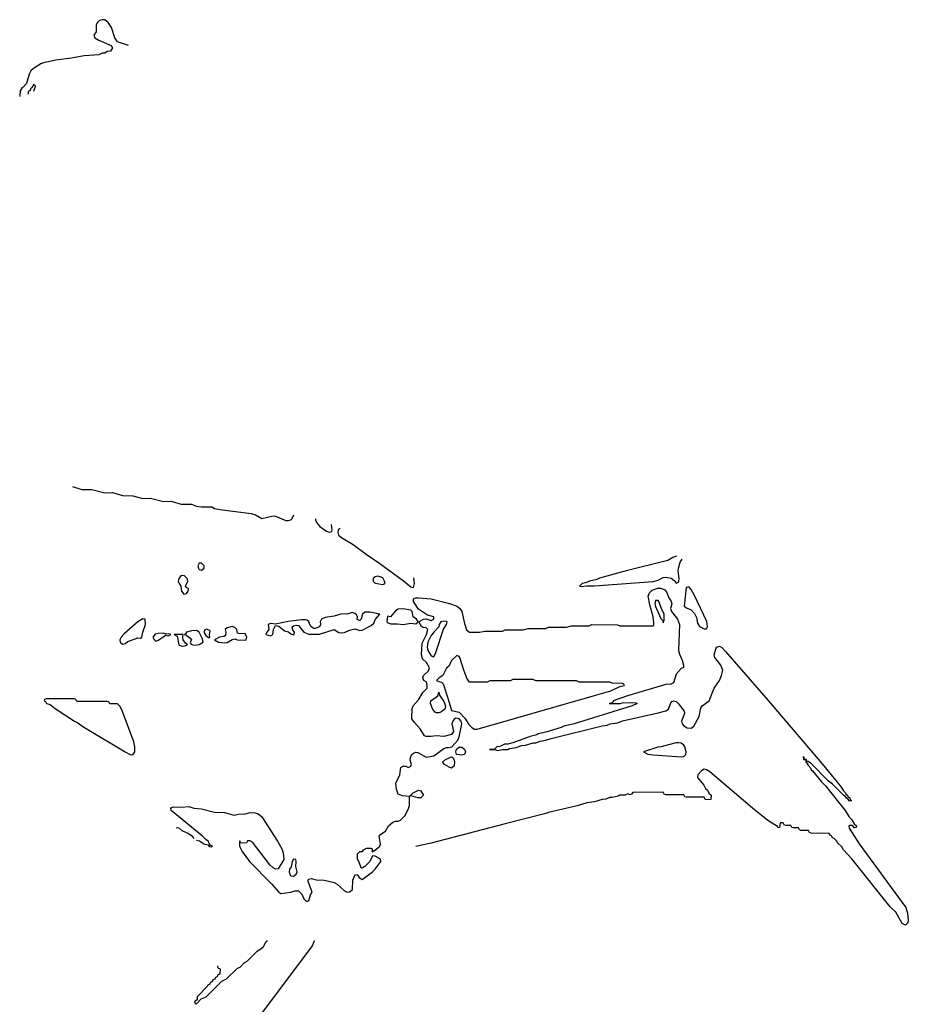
# Model space of a CAD drawing. Header units: inches. Extents: x 2701323 to 2964515, y 494916 to 722124.
# Tile 319 of 656: x 2801883 to 2808852, y 649511 to 657231. Entities that reach past the tile are written whole.
import ezdxf

# ---------------------------------------------------------------- set-up
doc = ezdxf.new("R2010")
doc.units = ezdxf.units.IN
doc.header["$MEASUREMENT"] = 0
doc.layers.add('C8604', color=7, linetype='Continuous')
doc.layers.add('C8605', color=7, linetype='Continuous')

msp = doc.modelspace()

# ---------------------------------------------------------------- linework, layer by layer
at = {"layer": 'C8604', "color": 2, "elevation": 2}
for points in [[(2804189, 650000), (2804175.8, 649970), (2803170, 648626)], [(2803433, 649813), (2803438, 649798), (2803454, 649790), (2803452.7, 649747.3), (2803438, 649742), (2803432.7, 649727.3), (2803418, 649722), (2803412.7, 649707.3), (2803398, 649702), (2803392.7, 649687.3), (2803378, 649682), (2803374, 649670), (2803358, 649662), (2803354, 649650), (2803274, 649570), (2803274, 649546), (2803254, 649530), (2803258, 649518), (2803270, 649514), (2803307.3, 649552.7), (2803346, 649570), (2803467.3, 649692.7), (2803506, 649710), (2803588.7, 649791.3), (2803614.6, 649805.4), (2803643.1, 649836.9), (2803666, 649850), (2803748.9, 649931.1), (2803774.6, 649945.4), (2803794.6, 649965.4), (2803810, 649994), (2803816, 650000)]]:
    msp.add_lwpolyline(points, dxfattribs=at)
at = {"layer": 'C8605', "color": 2}
for p, q in [((2803816, 650000, 2), (2803826, 650010, 2)), ((2804193.4, 650010, 2), (2804189, 650000, 2))]:
    msp.add_line(p, q, dxfattribs=at)
for points, elevation in [([(2802735.3, 657030), (2802650, 657057.2), (2802629.7, 657089.7), (2802603.6, 657170), (2802577.6, 657210), (2802550, 657229.7), (2802530, 657231.1), (2802510, 657224), (2802493.7, 657210), (2802483.1, 657190), (2802483.5, 657136.5), (2802464.7, 657110), (2802471, 657090), (2802504.7, 657070), (2802601, 657030), (2802612, 657010), (2802594.4, 656985.6), (2802570, 656982), (2802550, 656968), (2802530, 656968), (2802503.6, 656956.4), (2802388.9, 656948.9), (2802290, 656929.3), (2802167.1, 656912.9), (2802070, 656893.2), (2802050, 656885.2), (2801990, 656849.3), (2801970, 656829.2), (2801956.5, 656803.5), (2801936.9, 656730), (2801910, 656702.4), (2801901.2, 656698.8), (2801886.4, 656673.6), (2801883, 656630)], 2), ([(2801993.2, 656670), (2802008, 656710), (2801990, 656722), (2801979.9, 656700.1), (2801968, 656690), (2801964, 656676), (2801950, 656668), (2801948.5, 656648.5)], 6), ([(2802298, 653570), (2802370, 653548.2), (2802450, 653546.7), (2802550, 653521.3), (2802610, 653523.1), (2802690, 653499.5), (2802770, 653498.7), (2802850, 653477), (2802910, 653479.5), (2803010, 653453.7), (2803070, 653456.4), (2803150, 653433.4), (2803230, 653432.7), (2803270, 653417.6), (2803310, 653410.3), (2803390, 653410.4), (2803410, 653399.5), (2803451.5, 653391.5), (2803698.9, 653358.9), (2803731, 653350), (2803781.4, 653321.4), (2803870, 653341.6), (2803890, 653338.4), (2803970, 653305.3), (2803990, 653303.7), (2804009.7, 653310.3), (2804019.5, 653320.5), (2804031.6, 653350)], 2), ([(2804203.3, 653316.7), (2804201.6, 653310), (2804210.4, 653290), (2804236.5, 653256.5), (2804290, 653220.4), (2804310, 653213.4), (2804324.7, 653215.3), (2804330, 653222), (2804332.7, 653230), (2804327.5, 653272.5)], 2), ([(2804397.2, 653242.8), (2804380.5, 653230), (2804377.3, 653210), (2804382.8, 653190), (2804406.8, 653170), (2804497.3, 653117.3), (2804599.3, 653039.3), (2804707.2, 652967.2), (2804891.8, 652831.8), (2804950, 652784), (2804970, 652778.8), (2804979.7, 652810), (2804974.5, 652854.5)], 2), ([(2807034.2, 653025.8), (2807004.9, 653015.1), (2806966, 652990), (2806648.9, 652911.1), (2806430, 652851.8), (2806410, 652842.7), (2806352, 652830), (2806323.5, 652816.5), (2806294, 652810), (2806274, 652790), (2806290, 652786), (2806328, 652792), (2806390, 652791), (2806850, 652826.8), (2806890, 652837.3), (2806930, 652856.3), (2806950, 652859.1), (2806993, 652853), (2807014.4, 652834.4), (2807030, 652812), (2807050, 652822), (2807051.9, 652828.1), (2807054.5, 652850), (2807047.8, 652907.8), (2807049.7, 652929.7), (2807062.9, 652977.1), (2807077.8, 653002.2)], 2), ([(2803270, 650798), (2803294, 650794), (2803328, 650768), (2803362, 650762), (2803370, 650748), (2803390, 650746), (2803394, 650750), (2803378, 650758), (2803362, 650790), (2803342, 650802), (2803316, 650830), (2803070.8, 651030), (2803067.5, 651052.5), (2803090, 651059.3), (2803150, 651056.9), (2803210, 651062.9), (2803249.7, 651049.7), (2803310, 651042.9), (2803410, 651017), (2803490, 651016.2), (2803564.7, 650995.3), (2803596.9, 651003.1), (2803650, 651004.5), (2803690, 651015.1), (2803730, 651012.3), (2803746.7, 651006.7), (2803760.5, 651000.5), (2803780.7, 650980.7), (2803905.6, 650790), (2803938, 650730), (2803950, 650698), (2803953.2, 650646.8), (2803910, 650574), (2803890, 650571.3), (2803870, 650581), (2803845.5, 650605.5), (2803710, 650782), (2803690, 650794), (2803670, 650794), (2803662, 650778), (2803630, 650774), (2803618, 650778), (2803610, 650794), (2803606, 650790), (2803608, 650750), (2803628.7, 650710), (2803685.2, 650630), (2803856.6, 650456.6), (2803914, 650390), (2803930, 650379.3), (2804010, 650389.6), (2804039.9, 650400.1), (2804070, 650400.7), (2804095.2, 650375.2), (2804110, 650337.2), (2804130, 650319), (2804139.8, 650320.2), (2804150, 650326), (2804162.8, 650370), (2804176, 650390), (2804145.2, 650474.8), (2804147.7, 650492.3), (2804170, 650498), (2804206.9, 650486.9), (2804270, 650484), (2804350, 650465.6), (2804372.4, 650452.4), (2804430, 650399.5), (2804450, 650389.5), (2804470, 650391.6), (2804494, 650410), (2804496.1, 650483.9), (2804510, 650524), (2804530, 650528.7), (2804545.4, 650505.4), (2804570, 650489.3), (2804650.8, 650550), (2804670.4, 650569.6), (2804714.8, 650630), (2804712, 650650), (2804670, 650672), (2804650, 650674), (2804628.7, 650630), (2804590, 650591.3), (2804570, 650578), (2804561, 650581), (2804545.4, 650625.4), (2804531.3, 650650), (2804532, 650690), (2804550, 650708), (2804571.6, 650708.4), (2804578, 650722), (2804603.6, 650736.4), (2804636.4, 650736.4), (2804646, 650730), (2804646, 650710), (2804650, 650706), (2804690, 650734), (2804706, 650750), (2804712.7, 650767.3), (2804702, 650830), (2804715.3, 650844.7), (2804750.7, 650869.3), (2804776, 650910), (2804810, 650939), (2804830, 650948), (2804850, 650948), (2804870, 650955.3), (2804902.8, 650990), (2804930, 651038), (2804941, 651070), (2804939.6, 651139.6), (2804885.4, 651145.4), (2804850, 651158), (2804837.5, 651197.5), (2804834, 651246), (2804864, 651310), (2804871.1, 651368.9), (2804890, 651379), (2804910, 651378), (2804930, 651369), (2804950, 651378), (2804956, 651390), (2804946.4, 651426.4), (2804947.1, 651447.1), (2804958.8, 651470), (2804970, 651479.3), (2804990, 651489.2), (2805005.6, 651485.6), (2805070, 651448.7), (2805130, 651459), (2805210, 651517.2), (2805230, 651525.2), (2805250, 651524), (2805271, 651529), (2805318.5, 651581.5), (2805330.5, 651609.5), (2805350.3, 651710), (2805344.6, 651730), (2805329.6, 651750.4), (2805304.4, 651755.6), (2805290, 651748), (2805278.9, 651730), (2805273, 651710), (2805285.1, 651650), (2805270, 651627.3), (2805210, 651610.8), (2805150, 651614.9), (2805110.7, 651610.7), (2805070, 651610.8), (2805057.3, 651617.3), (2805024, 651670), (2804979.3, 651719.3), (2804959.3, 651750), (2804961.3, 651830), (2804968.8, 651851.2), (2805010, 651899.3), (2805044.9, 651955.1), (2805077.6, 651990), (2805079.5, 652010), (2805074.9, 652030), (2805070, 652038.8), (2805051.3, 652050), (2805044.7, 652070), (2805051, 652090), (2805090, 652126), (2805096, 652150), (2805074.4, 652190), (2805040.7, 652220.7), (2805033.4, 652253.4), (2805038, 652342), (2805074, 652410), (2805082.8, 652450), (2805070, 652462.8), (2805046.4, 652466.4), (2805034.4, 652474.4), (2805012, 652510), (2805050.4, 652529.6), (2805070, 652532.7), (2805110, 652520.9), (2805130.5, 652530.5), (2805130.7, 652550), (2805081.4, 652561.4), (2805010.5, 652610), (2804970.8, 652670), (2804972, 652690), (2804990, 652697.2), (2805010, 652697.2), (2805110, 652689.5), (2805253.2, 652653.2), (2805312.9, 652632.9), (2805335, 652615.1), (2805349.7, 652590), (2805370, 652498), (2805387.5, 652447.5), (2805410, 652428), (2805490, 652428), (2805530, 652438), (2805670, 652438), (2805690, 652448), (2805830, 652448), (2805870, 652458), (2806010, 652458), (2806030, 652468), (2806170, 652468), (2806210, 652478), (2806350, 652478), (2806370, 652488), (2806570, 652486), (2806590, 652478), (2806850, 652478), (2806855.3, 652484.7), (2806856.8, 652503.2), (2806851.9, 652548.1), (2806824.1, 652644.1), (2806812.4, 652710), (2806822.6, 652737.4), (2806842.6, 652757.4), (2806886.7, 652773.3), (2806910, 652774), (2806941.1, 652761.1), (2806958.6, 652738.6), (2806970, 652704), (2806992, 652670), (2806997, 652650), (2806986.7, 652613.3), (2806994.3, 652590), (2807041, 652530), (2807057.2, 652490), (2807050, 652286), (2807056.3, 652256.3), (2807079, 652210), (2807088.7, 652170), (2807088, 652152), (2807070, 652144.7), (2807030, 652098.8), (2807009.6, 652030.4), (2806990, 652021.6), (2806950, 652018.9), (2806648.7, 651930), (2806538, 651890), (2806538, 651882), (2806530, 651874), (2806506, 651870), (2806591, 651869), (2806610, 651874), (2806670, 651877.2), (2806715.3, 651875.3), (2806726, 651870), (2806686, 651850), (2806230, 651711), (2806149.4, 651690.6), (2806130, 651681), (2806010, 651644.7), (2805949.4, 651630.6), (2805937.2, 651622.8), (2805886, 651610), (2805750, 651562), (2805710, 651551.3), (2805686, 651550), (2805648.7, 651531.3), (2805626, 651530), (2805607.3, 651512.7), (2805566, 651510), (2805610, 651508), (2805630, 651502), (2805671.1, 651508.9), (2805710.7, 651509.3), (2805723.6, 651516.4), (2805775.3, 651524.7), (2805819.6, 651540.4), (2805850, 651542), (2805910, 651562), (2805930, 651562), (2805965.4, 651574.6), (2806010, 651582), (2806050, 651595.3), (2806450, 651694), (2806490, 651699), (2806514, 651710), (2806570, 651719), (2806610, 651733.2), (2806890, 651797.2), (2806950, 651813.2), (2806970, 651824), (2806990, 651875.3), (2806995.9, 651884.1), (2807010, 651889.5), (2807030, 651884.2), (2807050, 651867.6), (2807095.1, 651810), (2807096.2, 651790), (2807073.2, 651730), (2807077.2, 651710), (2807090, 651694), (2807118, 651678), (2807150, 651677), (2807170, 651692.7), (2807211.7, 651768.3), (2807223.8, 651836.2), (2807236, 651850), (2807291, 651890), (2807328.2, 651990), (2807371, 652049), (2807387, 652090), (2807396.4, 652130), (2807390.3, 652150), (2807380.3, 652170), (2807334.9, 652230), (2807330.3, 652250), (2807341.4, 652298.6), (2807350, 652312), (2807370, 652318.7), (2807390, 652308.2), (2807418.3, 652278.3), (2807752.5, 651892.5), (2808190, 651380.9), (2808328.7, 651210), (2808344, 651184), (2808359, 651170), (2808361.2, 651161.2), (2808374, 651150), (2808378, 651138), (2808393.2, 651130), (2808395.3, 651115.3), (2808406, 651110), (2808396.4, 651103.6), (2808387.1, 651107.1), (2808379.8, 651119.8), (2808367.1, 651127.1), (2808359.8, 651139.8), (2808347.1, 651147.1), (2808258, 651238), (2808223.5, 651263.5), (2808090, 651398), (2808066, 651414), (2808054, 651414), (2808052, 651430), (2808034, 651434), (2808034, 651446), (2808027.3, 651452.7), (2808028.7, 651430), (2808047.3, 651427.3), (2808048.7, 651410), (2808062, 651402), (2808062, 651390), (2808084.7, 651364.7), (2808089.2, 651350), (2808101.2, 651341.2), (2808170, 651255.3), (2808202.7, 651222.7), (2808355.3, 651030), (2808384, 650984), (2808410, 650958), (2808426, 650926), (2808446, 650910), (2808442, 650898), (2808430, 650894), (2808414, 650914), (2808390, 650914), (2808386, 650910), (2808388, 650892), (2808465.2, 650770), (2808832.7, 650270), (2808846, 650226), (2808851.6, 650170), (2808847, 650150), (2808830, 650130.6), (2808804.6, 650144.6), (2808754.5, 650234.5), (2808710, 650275.5), (2808410, 650650.6), (2808343.4, 650723.4), (2808330, 650744.7), (2808296.8, 650776.8), (2808290, 650791), (2808270, 650811), (2808256.9, 650816.9), (2808250, 650831.3), (2808238, 650838), (2808230, 650851.3), (2808090, 650854), (2808078, 650858), (2808070, 650874), (2808010, 650874), (2807998, 650878), (2807990, 650894), (2807950, 650894), (2807938, 650898), (2807930, 650914), (2807890, 650914), (2807878, 650918), (2807870, 650934), (2807847.3, 650932.7), (2807842, 650898), (2807830, 650894), (2807824.7, 650904.7), (2807750, 650951.3), (2807630, 651047.7), (2807294, 651334), (2807270, 651350.4), (2807250, 651354.9), (2807230, 651342), (2807201.2, 651310), (2807198, 651290), (2807248, 651230), (2807262, 651202), (2807278, 651190), (2807287.3, 651167.3), (2807306, 651150), (2807302, 651118), (2807290, 651114), (2807258, 651118), (2807250, 651134), (2807110, 651134), (2807098, 651138), (2807090, 651154), (2806950, 651154), (2806938, 651158), (2806930, 651174), (2806690, 651172), (2806682, 651158), (2806670, 651154), (2806650, 651162), (2806630, 651152), (2806590, 651151.3), (2806576.4, 651143.6), (2806528.4, 651131.6), (2806510, 651131.3), (2806480.4, 651119.6), (2806450, 651118), (2806390, 651098), (2806330, 651091), (2806253.6, 651066.4), (2806030, 651014.8), (2806010, 651006), (2805690, 650926.8), (2805110, 650773.4), (2804990, 650747.7)], 2), ([(2803110, 650898), (2803130, 650894), (2803154.6, 650874.6), (2803208, 650850), (2803233.2, 650833.2), (2803248, 650810)], 2)]:
    msp.add_lwpolyline(points, dxfattribs=dict(at, elevation=elevation))
for points, elevation in [([(2803310, 652968.7), (2803290, 652968.7), (2803280.7, 652950), (2803284, 652930), (2803290, 652921), (2803310, 652916), (2803328.7, 652930), (2803328.7, 652950)], 2), ([(2803150, 652872.3), (2803130.7, 652850), (2803127, 652830), (2803133.4, 652810), (2803148, 652790), (2803150.8, 652750), (2803170, 652727.3), (2803190, 652731.3), (2803204, 652750), (2803206, 652770), (2803190, 652778), (2803182, 652790), (2803202, 652830), (2803195.3, 652850), (2803175.3, 652870)], 2), ([(2804690, 652867), (2804670, 652862.7), (2804654.8, 652850), (2804654, 652830), (2804670, 652814), (2804730, 652802), (2804749, 652811), (2804745.1, 652830), (2804730, 652853.6), (2804710, 652863.6)], 2), ([(2807130, 652783.7), (2807110, 652779), (2807094, 652634), (2807116.7, 652616.7), (2807150, 652603.7), (2807176, 652576), (2807190, 652542.8), (2807198.9, 652498.9), (2807214.4, 652474.4), (2807250, 652454), (2807270, 652454.8), (2807277.6, 652470), (2807271.5, 652511.5), (2807176, 652716), (2807150, 652762.9)], 2), ([(2806870, 652677.2), (2806865.1, 652654.9), (2806870, 652631), (2806910, 652536), (2806923.5, 652523.5), (2806930, 652502), (2806936.5, 652523.5), (2806937.2, 652570), (2806914.9, 652614.9), (2806896, 652670), (2806890, 652676)], 6), ([(2804590, 652584.7), (2804572.4, 652570), (2804560.7, 652530), (2804550, 652520.9), (2804530, 652528), (2804533.2, 652550), (2804524.8, 652564.8), (2804510, 652576), (2804490, 652582), (2804450, 652569), (2804410, 652572.7), (2804350, 652555.6), (2804277.3, 652542.7), (2804248.6, 652531.4), (2804238.8, 652510), (2804242.8, 652490), (2804238.5, 652481.5), (2804230.5, 652469.5), (2804201.6, 652458.4), (2804190, 652457.6), (2804170, 652469.6), (2804157.4, 652490), (2804151.3, 652511.3), (2804141.3, 652521.3), (2804126.7, 652526.7), (2804093.3, 652526.7), (2803987.3, 652512.7), (2803890, 652492.7), (2803850, 652497), (2803831.3, 652490), (2803838, 652450), (2803821, 652430), (2803812, 652410), (2803850, 652400.7), (2803868.7, 652410), (2803873.2, 652450), (2803890, 652482), (2803915.3, 652475.3), (2803959.8, 652439.8), (2803990.8, 652430.8), (2804010, 652416), (2804030, 652408.7), (2804035.3, 652410), (2804039, 652430), (2804025.6, 652445.6), (2804019.3, 652470), (2804030, 652479.1), (2804050, 652484.4), (2804070, 652480.4), (2804110.5, 652430), (2804150, 652413.4), (2804234, 652414), (2804350, 652450.8), (2804387, 652427), (2804410, 652422.4), (2804430, 652425.5), (2804470, 652444.4), (2804510, 652454.8), (2804550, 652441.3), (2804570, 652444.4), (2804638.3, 652481.7), (2804660.4, 652499.6), (2804672.7, 652530), (2804706, 652570), (2804630, 652584.5)], 2), ([(2804890, 652612.7), (2804850, 652609.2), (2804830, 652597.2), (2804790, 652548.7), (2804766.4, 652553.6), (2804762.8, 652510), (2804770, 652501), (2804793.4, 652493.4), (2804845.6, 652494.4), (2804890, 652487.7), (2804950, 652500.3), (2804990, 652494.8), (2805009, 652510), (2804995.3, 652530), (2804969.7, 652549.7), (2804960.9, 652590), (2804950, 652600.9)], 2), ([(2802850, 652533.2), (2802810, 652509.3), (2802703.6, 652416.4), (2802679.1, 652390), (2802667.7, 652370), (2802670.7, 652350), (2802690, 652335.5), (2802710, 652340.4), (2802730, 652355.8), (2802810, 652384), (2802830, 652382.8), (2802842, 652390), (2802849.2, 652430), (2802868.4, 652488.4), (2802866, 652530)], 2), ([(2805210, 652514.7), (2805186.4, 652510), (2805173, 652490), (2805170.6, 652469.4), (2805130, 652429.6), (2805110, 652403), (2805083.2, 652350), (2805078.6, 652310), (2805084.3, 652284.3), (2805110, 652242), (2805130, 652234.8), (2805147.3, 652270), (2805206.3, 652453.7), (2805229.3, 652490), (2805235.3, 652510), (2805232.5, 652512.5)], 6), ([(2803270, 652441.6), (2803230, 652438.9), (2803191.3, 652430), (2803185.4, 652414.6), (2803174, 652410), (2803190, 652406), (2803220.9, 652380.9), (2803230.8, 652370), (2803221, 652350), (2803222, 652342), (2803230.9, 652330.9), (2803250, 652328), (2803290, 652333.4), (2803321.2, 652350), (2803317.5, 652377.5), (2803289.3, 652430)], 2), ([(2803347.5, 652452.5), (2803334, 652446), (2803326, 652430), (2803344, 652404), (2803370, 652384.7), (2803375.3, 652390), (2803372, 652410), (2803375.6, 652435.6), (2803370, 652445.2)], 2), ([(2803550, 652472), (2803510, 652463.7), (2803494, 652450), (2803500.5, 652430), (2803496.1, 652403.9), (2803483.8, 652396.2), (2803450, 652389.3), (2803412, 652370), (2803442, 652350), (2803490, 652344.4), (2803510, 652348), (2803550, 652370.8), (2803570, 652376), (2803588.3, 652368.3), (2803650, 652365.5), (2803659, 652370), (2803665.2, 652390), (2803650, 652418), (2803610, 652416), (2803590, 652422), (2803586, 652450), (2803570, 652466)], 2), ([(2803010, 652421.2), (2802970, 652419.6), (2802946.4, 652413.6), (2802928, 652390), (2802934.2, 652374.2), (2802950, 652359.1), (2802970, 652366.4), (2803030, 652406), (2803050, 652401), (2803068, 652410), (2803050, 652415.1), (2803030, 652413.2)], 2), ([(2803166, 652410), (2803094, 652410), (2803116.9, 652396.9), (2803131, 652330), (2803150, 652321.6), (2803170, 652319.1), (2803190, 652326), (2803198, 652330), (2803182, 652342), (2803166, 652370), (2803162, 652390)], 2), ([(2805310, 652246), (2805270, 652206), (2805250, 652166), (2805230, 652146), (2805202, 652090), (2805172, 652070), (2805152, 652050), (2805170, 652041), (2805190, 652038), (2805203, 652023), (2805244.4, 651904.4), (2805270, 651814), (2805330, 651801.1), (2805373.7, 651753.7), (2805406.2, 651706.2), (2805430, 651680.7), (2805450, 651667.3), (2805470, 651667.3), (2806390, 651931), (2806518, 651970), (2806590, 652002), (2806626, 652010), (2806622, 652022), (2806610, 652026), (2806530, 652028), (2806510, 652038), (2806270, 652038), (2806250, 652046), (2805930, 652048), (2805910, 652058), (2805750, 652058), (2805730, 652048), (2805570, 652048), (2805550, 652038), (2805410, 652038), (2805390, 652068), (2805365.2, 652130), (2805334, 652230), (2805330, 652238)], 6), ([(2802310, 651906), (2802090, 651906), (2802078, 651902), (2802074, 651890), (2802084.7, 651884.7), (2802094, 651870), (2802122, 651862), (2802162, 651830), (2802312, 651730), (2802338, 651718), (2802378, 651690), (2802711, 651490), (2802750, 651470.7), (2802770, 651467.3), (2802786, 651490), (2802786, 651530), (2802777.2, 651570), (2802690, 651806), (2802670, 651846), (2802650, 651866), (2802590, 651866), (2802582, 651882), (2802570, 651886), (2802330, 651886), (2802322, 651902)], 2), ([(2805150, 651796), (2805141, 651801), (2805122.2, 651822.2), (2805104.5, 651870), (2805108.3, 651891.7), (2805161.2, 651930), (2805170, 651958), (2805174.9, 651934.9), (2805210, 651886), (2805221.2, 651850), (2805215.9, 651824.1), (2805190, 651803.5), (2805170, 651796.8)], 2), ([(2805350, 651463.7), (2805309.1, 651469.1), (2805304, 651490), (2805308.9, 651511.1), (2805330, 651526), (2805350, 651526), (2805370, 651510.8), (2805378.8, 651490), (2805370, 651469.2)], 2), ([(2807050, 651562), (2807030, 651562), (2806910, 651528.7), (2806887.3, 651527.3), (2806774, 651490), (2806810, 651472), (2806850, 651467.3), (2807070, 651450.6), (2807090, 651453.4), (2807106.6, 651470), (2807109.5, 651490), (2807098, 651530), (2807090, 651544), (2807070, 651559)], 6), ([(2805270, 651363.7), (2805250, 651369.5), (2805214, 651390), (2805198, 651410), (2805222, 651430), (2805270, 651451), (2805283.5, 651443.5), (2805294, 651414), (2805290, 651382)], 2), ([(2805030, 651129.4), (2805006, 651130), (2804950, 651146), (2804942, 651142), (2804969, 651170), (2805010.9, 651190.9), (2805030, 651184.7), (2805050.7, 651150.7)], 2), ([(2804030, 650648), (2804021, 650630), (2804011.3, 650590), (2803998.8, 650570), (2803997.3, 650550), (2804004, 650524), (2804010, 650518), (2804030, 650516), (2804050, 650531.3), (2804059.3, 650550), (2804048.4, 650591.6), (2804052, 650630), (2804047.3, 650647.3)], 2)]:
    msp.add_lwpolyline(points, close=True, dxfattribs=dict(at, elevation=elevation))

doc.saveas('drawing.dxf')
